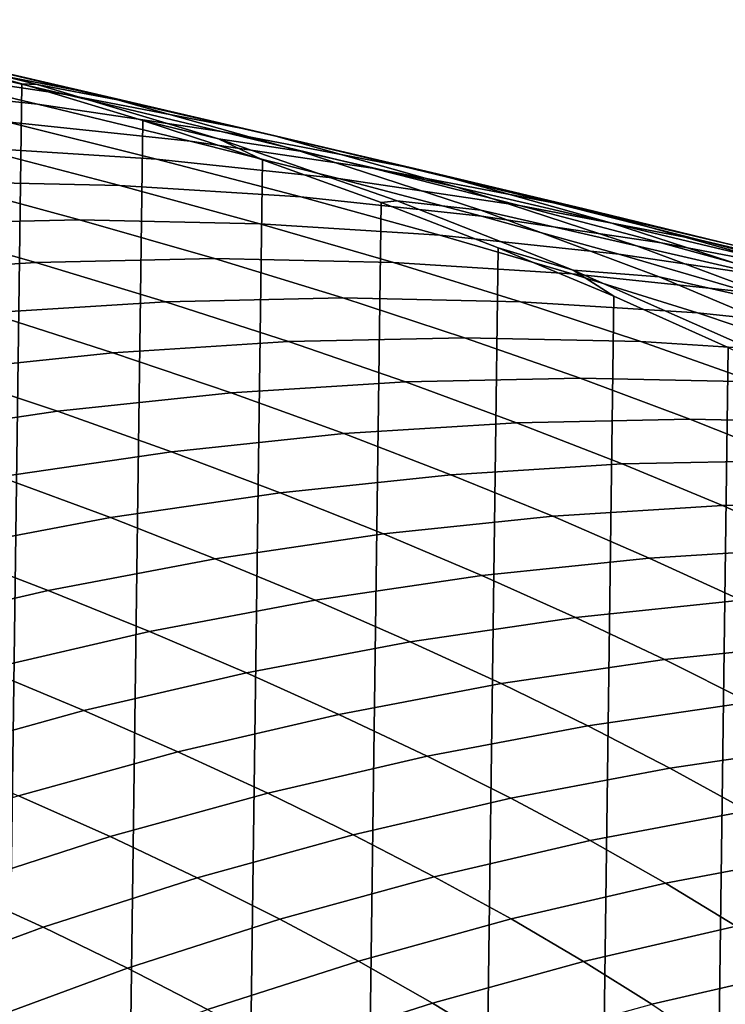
# Model space of a CAD drawing. Header units: metres. Extents: x -166 to 33, y -71 to 34.
# Tile 302 of 332: x 6.5 to 9.99, y 17.97 to 22.83. Entities that reach past the tile are written whole.
import ezdxf

# ---------------------------------------------------------------- set-up
doc = ezdxf.new("R2010")
doc.units = ezdxf.units.M
doc.layers.add('solid_12208131', color=7, linetype='CONTINUOUS')

msp = doc.modelspace()

# ---------------------------------------------------------------- linework, layer by layer
at = {"layer": 'solid_12208131'}
for points in [[(5.949358, 22.638737, 9.998956), (6.86274, 22.463203, 9.811533), (6.074235, 22.645243, 5.810766), (5.154026, 22.822201, 6.002487)], [(5.687493, 22.736626, 1.728481), (6.591237, 22.505468, 1.538031), (5.911822, 22.674566, -0.2), (5.30349, 22.825026, -0.2)], [(5.818873, 22.59219, 14.184158), (6.731803, 22.456217, 14.000389), (5.949358, 22.638737, 9.998956), (5.029707, 22.775816, 10.187664)], [(6.074235, 22.645243, 5.810766), (6.986547, 22.429842, 5.62069), (6.591237, 22.505468, 1.538031), (5.687493, 22.736626, 1.728481)], [(5.680983, 22.505672, 18.364582), (6.591946, 22.408951, 18.185436), (5.818873, 22.59219, 14.184158), (4.901275, 22.689703, 14.368867)], [(5.303488, -22.825027, -0.2), (5.911822, 22.674566, -0.2), (6.515336, 22.508831, -0.2), (5.91182, -22.674566, -0.2)], [(6.591237, 22.505468, 1.538031), (6.515336, 22.508831, -0.2), (5.911822, 22.674566, -0.2)], [(6.86274, 22.463203, 9.811533), (7.768282, 22.249535, 9.62572), (6.986547, 22.429842, 5.62069), (6.074235, 22.645243, 5.810766)], [(6.731803, 22.456217, 14.000389), (7.638508, 22.282101, 13.817874), (6.86274, 22.463203, 9.811533), (5.949358, 22.638737, 9.998956)], [(6.591946, 22.408951, 18.185436), (7.498275, 22.27408, 18.007202), (6.731803, 22.456217, 14.000389), (5.818873, 22.59219, 14.184158)], [(6.441459, 22.321461, 22.364943), (7.345876, 22.225531, 22.19195), (6.591946, 22.408951, 18.185436), (5.680983, 22.505672, 18.364582)], [(5.91182, -22.674566, -0.2), (6.515336, 22.508831, -0.2), (7.112642, 22.328314, -0.2), (6.515335, -22.508831, -0.2)], [(6.591237, 22.505468, 1.538031), (7.484999, 22.236977, 1.349685), (7.112642, 22.328314, -0.2), (6.515336, 22.508831, -0.2)], [(6.986547, 22.429842, 5.62069), (7.889383, 22.176315, 5.432589), (7.484999, 22.236977, 1.349685), (6.591237, 22.505468, 1.538031)], [(7.498275, 22.27408, 18.007202), (8.398424, 22.101377, 17.830183), (7.638508, 22.282101, 13.817874), (6.731803, 22.456217, 14.000389)], [(7.638508, 22.282101, 13.817874), (8.537433, 22.070156, 13.636924), (7.768282, 22.249535, 9.62572), (6.86274, 22.463203, 9.811533)], [(7.345876, 22.225531, 22.19195), (8.245691, 22.091766, 22.019838), (7.498275, 22.27408, 18.007202), (6.591946, 22.408951, 18.185436)], [(7.768282, 22.249535, 9.62572), (8.664419, 21.998051, 9.441836), (7.889383, 22.176315, 5.432589), (6.986547, 22.429842, 5.62069)], [(6.27872, 22.193808, 26.537271), (7.179695, 22.136503, 26.370493), (6.441459, 22.321461, 22.364943), (5.533975, 22.379244, 22.538521)], [(7.179695, 22.136503, 26.370493), (8.077623, 22.041367, 26.204279), (7.345876, 22.225531, 22.19195), (6.441459, 22.321461, 22.364943)], [(6.515335, -22.508831, -0.2), (7.112642, 22.328314, -0.2), (7.703588, 22.133078, -0.2), (7.112641, -22.328314, -0.2)], [(7.484999, 22.236977, 1.349685), (7.703588, 22.133078, -0.2), (7.112642, 22.328314, -0.2)], [(8.245691, 22.091766, 22.019838), (9.139372, 21.920477, 21.8489), (8.398424, 22.101377, 17.830183), (7.498275, 22.27408, 18.007202)], [(8.398424, 22.101377, 17.830183), (9.290849, 21.891153, 17.654684), (8.537433, 22.070156, 13.636924), (7.638508, 22.282101, 13.817874)], [(6.102181, 22.02606, 30.700687), (6.998187, 22.007053, 30.541107), (6.27872, 22.193808, 26.537271), (5.376224, 22.212975, 26.70433)], [(8.077623, 22.041367, 26.204279), (8.970984, 21.90871, 26.038912), (8.245691, 22.091766, 22.019838), (7.345876, 22.225531, 22.19195)], [(7.484999, 22.236977, 1.349685), (8.367246, 21.931461, 1.163765), (8.288025, 21.923267, -0.2), (7.703588, 22.133078, -0.2)], [(7.889383, 22.176315, 5.432589), (8.781163, 21.884989, 5.24679), (8.367246, 21.931461, 1.163765), (7.484999, 22.236977, 1.349685)], [(8.537433, 22.070156, 13.636924), (9.427021, 21.820702, 13.457853), (8.664419, 21.998051, 9.441836), (7.768282, 22.249535, 9.62572)], [(6.998187, 22.007053, 30.541107), (7.89268, 21.950228, 30.3818), (7.179695, 22.136503, 26.370493), (6.27872, 22.193808, 26.537271)], [(8.664419, 21.998051, 9.441836), (9.549582, 21.709066, 9.260204), (8.781163, 21.884989, 5.24679), (7.889383, 22.176315, 5.432589)], [(7.112641, -22.328314, -0.2), (7.703588, 22.133078, -0.2), (8.288025, 21.923267, -0.2), (7.703587, -22.133078, -0.2)], [(7.89268, 21.950228, 30.3818), (8.78415, 21.855892, 30.223028), (8.077623, 22.041367, 26.204279), (7.179695, 22.136503, 26.370493)], [(8.970984, 21.90871, 26.038912), (9.858253, 21.738838, 25.87467), (9.139372, 21.920477, 21.8489), (8.245691, 22.091766, 22.019838)], [(9.139372, 21.920477, 21.8489), (10.025383, 21.711973, 21.67943), (9.290849, 21.891153, 17.654684), (8.398424, 22.101377, 17.830183)], [(9.290849, 21.891153, 17.654684), (10.174005, 21.643721, 17.481007), (9.427021, 21.820702, 13.457853), (8.537433, 22.070156, 13.636924)], [(5.91039, 21.818407, 34.853458), (6.79988, 21.837255, 34.701931), (6.102181, 22.02606, 30.700687), (5.206176, 22.007046, 30.860266)], [(6.79988, 21.837255, 34.701931), (7.68937, 21.818409, 34.550404), (6.998187, 22.007053, 30.541107), (6.102181, 22.02606, 30.700687)], [(8.78415, 21.855892, 30.223028), (9.671084, 21.72435, 30.065065), (8.970984, 21.90871, 26.038912), (8.077623, 22.041367, 26.204279)], [(7.68937, 21.818409, 34.550404), (8.577359, 21.76207, 34.399128), (7.89268, 21.950228, 30.3818), (6.998187, 22.007053, 30.541107)], [(9.427021, 21.820702, 13.457853), (10.305716, 21.534048, 13.280976), (9.549582, 21.709066, 9.260204), (8.664419, 21.998051, 9.441836)], [(7.703587, -22.133078, -0.2), (8.288025, 21.923267, -0.2), (8.865869, 21.698912, -0.2), (8.288024, -21.923267, -0.2)], [(8.577359, 21.76207, 34.399128), (9.462347, 21.668541, 34.248367), (8.78415, 21.855892, 30.223028), (7.89268, 21.950228, 30.3818)], [(8.367246, 21.931461, 1.163765), (9.236445, 21.589235, 0.980594), (8.865869, 21.698912, -0.2), (8.288025, 21.923267, -0.2)], [(8.781163, 21.884989, 5.24679), (9.660309, 21.556179, 5.063625), (9.236445, 21.589235, 0.980594), (8.367246, 21.931461, 1.163765)], [(9.858253, 21.738838, 25.87467), (10.737908, 21.532063, 25.71184), (10.025383, 21.711973, 21.67943), (9.139372, 21.920477, 21.8489)], [(9.549582, 21.709066, 9.260204), (10.422206, 21.382902, 9.081146), (9.660309, 21.556179, 5.063625), (8.781163, 21.884989, 5.24679)], [(9.671084, 21.72435, 30.065065), (10.551972, 21.555906, 29.90818), (9.858253, 21.738838, 25.87467), (8.970984, 21.90871, 26.038912)], [(10.025383, 21.711973, 21.67943), (10.902192, 21.466566, 21.511719), (10.174005, 21.643721, 17.481007), (9.290849, 21.891153, 17.654684)], [(5.70211, 21.571466, 38.994606), (6.583494, 21.627312, 38.851688), (5.91039, 21.818407, 34.853458), (5.022401, 21.762064, 35.004734)], [(6.583494, 21.627312, 38.851688), (7.466367, 21.645994, 38.70853), (6.79988, 21.837255, 34.701931), (5.91039, 21.818407, 34.853458)], [(7.466367, 21.645994, 38.70853), (8.349239, 21.62731, 38.565376), (7.68937, 21.818409, 34.550404), (6.79988, 21.837255, 34.701931)], [(8.349239, 21.62731, 38.565376), (9.230623, 21.571461, 38.422459), (8.577359, 21.76207, 34.399128), (7.68937, 21.818409, 34.550404)], [(9.462347, 21.668541, 34.248367), (10.342832, 21.538124, 34.098373), (9.671084, 21.72435, 30.065065), (8.78415, 21.855892, 30.223028)], [(10.174005, 21.643721, 17.481007), (11.046346, 21.359396, 17.309458), (10.305716, 21.534048, 13.280976), (9.427021, 21.820702, 13.457853)], [(9.230623, 21.571461, 38.422459), (10.109027, 21.478748, 38.280025), (9.462347, 21.668541, 34.248367), (8.577359, 21.76207, 34.399128)], [(10.342832, 21.538124, 34.098373), (11.217314, 21.371122, 33.949402), (10.551972, 21.555906, 29.90818), (9.671084, 21.72435, 30.065065)], [(10.551972, 21.555906, 29.90818), (11.4253, 21.350868, 29.75264), (10.737908, 21.532063, 25.71184), (9.858253, 21.738838, 25.87467)], [(8.288024, -21.923267, -0.2), (8.865869, 21.698912, -0.2), (9.436847, 21.460112, -0.2), (8.865868, -21.698912, -0.2)], [(9.236445, 21.589235, 0.980594), (9.436847, 21.460112, -0.2), (8.865869, 21.698912, -0.2)], [(10.305716, 21.534048, 13.280976), (11.171961, 21.210516, 13.106605), (10.422206, 21.382902, 9.081146), (9.549582, 21.709066, 9.260204)], [(7.223566, 21.433367, 42.855484), (6.583494, 21.627312, 38.851688), (5.70211, 21.571466, 38.994606), (6.348959, 21.378025, 42.989986)], [(8.099651, 21.451878, 42.720753), (7.466367, 21.645994, 38.70853), (6.583494, 21.627312, 38.851688), (7.223566, 21.433367, 42.855484)], [(8.975738, 21.433359, 42.586025), (8.349239, 21.62731, 38.565376), (7.466367, 21.645994, 38.70853), (8.099651, 21.451878, 42.720753)], [(9.850344, 21.378008, 42.451523), (9.230623, 21.571461, 38.422459), (8.349239, 21.62731, 38.565376), (8.975738, 21.433359, 42.586025)], [(10.109027, 21.478748, 38.280025), (10.982962, 21.34947, 38.138321), (10.342832, 21.538124, 34.098373), (9.462347, 21.668541, 34.248367)], [(9.236445, 21.589235, 0.980594), (10.091095, 21.210678, 0.80049), (10.001131, 21.20686, -0.2), (9.436847, 21.460112, -0.2)], [(9.660309, 21.556179, 5.063625), (10.525246, 21.190222, 4.88342), (10.091095, 21.210678, 0.80049), (9.236445, 21.589235, 0.980594)], [(10.721994, 21.286121, 42.317474), (10.109027, 21.478748, 38.280025), (9.230623, 21.571461, 38.422459), (9.850344, 21.378008, 42.451523)], [(10.422206, 21.382902, 9.081146), (11.280725, 21.01989, 8.904982), (10.525246, 21.190222, 4.88342), (9.660309, 21.556179, 5.063625)], [(7.831574, 21.236702, 46.864799), (7.223566, 21.433367, 42.855484), (6.348959, 21.378025, 42.989986), (6.963952, 21.181871, 46.991142)], [(8.700663, 21.255039, 46.738239), (8.099651, 21.451878, 42.720753), (7.223566, 21.433367, 42.855484), (7.831574, 21.236702, 46.864799)], [(9.569751, 21.236687, 46.611683), (8.975738, 21.433359, 42.586025), (8.099651, 21.451878, 42.720753), (8.700663, 21.255039, 46.738239)], [(8.865868, -21.698912, -0.2), (9.436847, 21.460112, -0.2), (10.001131, 21.20686, -0.2), (9.436847, -21.460112, -0.2)], [(10.437372, 21.181839, 46.48534), (9.850344, 21.378008, 42.451523), (8.975738, 21.433359, 42.586025), (9.569751, 21.236687, 46.611683)], [(6.963952, 21.181871, 46.991142), (6.348959, 21.378025, 42.989986), (5.477308, 21.286148, 43.124035), (6.099263, 21.090841, 47.117062)], [(11.30206, 21.090792, 46.359421), (10.721994, 21.286121, 42.317474), (9.850344, 21.378008, 42.451523), (10.437372, 21.181839, 46.48534)], [(8.40902, 21.03755, 50.879414), (7.831574, 21.236702, 46.864799), (6.963952, 21.181871, 46.991142), (7.548614, 20.983236, 50.9981)], [(9.270882, 21.05571, 50.760529), (8.700663, 21.255039, 46.738239), (7.831574, 21.236702, 46.864799), (8.40902, 21.03755, 50.879414)], [(10.132742, 21.037523, 50.64164), (9.569751, 21.236687, 46.611683), (8.700663, 21.255039, 46.738239), (9.270882, 21.05571, 50.760529)], [(10.993148, 20.983185, 50.522953), (10.437372, 21.181839, 46.48534), (9.569751, 21.236687, 46.611683), (10.132742, 21.037523, 50.64164)], [(9.436847, -21.460112, -0.2), (10.001131, 21.20686, -0.2), (10.558856, 20.939127, -0.2), (10.00113, -21.20686, -0.2)], [(7.548614, 20.983236, 50.9981), (6.963952, 21.181871, 46.991142), (6.099263, 21.090841, 47.117062), (6.691115, 20.893063, 51.116386)], [(6.691115, 20.893063, 51.116386), (6.099263, 21.090841, 47.117062), (5.238972, 20.963905, 47.242336), (5.837978, 20.767323, 51.23407)], [(9.811749, 20.854118, 54.787159), (9.270882, 21.05571, 50.760529), (8.40902, 21.03755, 50.879414), (8.957327, 20.836136, 54.898872)], [(10.66617, 20.836102, 54.675446), (10.132742, 21.037523, 50.64164), (9.270882, 21.05571, 50.760529), (9.811749, 20.854118, 54.787159)], [(8.957327, 20.836136, 54.898872), (8.40902, 21.03755, 50.879414), (7.548614, 20.983236, 50.9981), (8.104346, 20.782347, 55.010399)], [(8.104346, 20.782347, 55.010399), (7.548614, 20.983236, 50.9981), (6.691115, 20.893063, 51.116386), (7.254248, 20.693041, 55.121552)], [(7.254248, 20.693041, 55.121552), (6.691115, 20.893063, 51.116386), (5.837978, 20.767323, 51.23407), (6.408475, 20.568506, 55.232136)], [(10.324915, 20.650496, 58.817657), (9.811749, 20.854118, 54.787159), (8.957327, 20.836136, 54.898872), (9.47811, 20.632698, 58.922649)], [(11.171718, 20.632645, 58.712666), (10.66617, 20.836102, 54.675446), (9.811749, 20.854118, 54.787159), (10.324915, 20.650496, 58.817657)], [(9.47811, 20.632698, 58.922649), (8.957327, 20.836136, 54.898872), (8.104346, 20.782347, 55.010399), (8.632734, 20.579445, 59.027462)], [(8.632734, 20.579445, 59.027462), (8.104346, 20.782347, 55.010399), (7.254248, 20.693041, 55.121552), (7.790215, 20.491018, 59.131924)], [(7.790215, 20.491018, 59.131924), (7.254248, 20.693041, 55.121552), (6.408475, 20.568506, 55.232136), (6.951981, 20.36771, 59.235851)], [(10.812104, 20.445072, 62.85154), (10.324915, 20.650496, 58.817657), (9.47811, 20.632698, 58.922649), (9.973067, 20.427479, 62.950207)], [(9.973067, 20.427479, 62.950207), (9.47811, 20.632698, 58.922649), (8.632734, 20.579445, 59.027462), (9.135444, 20.374779, 63.04871)], [(6.951981, 20.36771, 59.235851), (6.408475, 20.568506, 55.232136), (5.568468, 20.409035, 55.341965), (6.119461, 20.209803, 59.339073)], [(9.135444, 20.374779, 63.04871), (8.632734, 20.579445, 59.027462), (7.790215, 20.491018, 59.131924), (8.300651, 20.287256, 63.146877)], [(8.300651, 20.287256, 63.146877), (7.790215, 20.491018, 59.131924), (6.951981, 20.36771, 59.235851), (7.470102, 20.165195, 63.244545)], [(9.973067, 20.427479, 62.950207), (9.135444, 20.374779, 63.04871), (9.611664, 20.168392, 67.073845), (10.441339, 20.22061, 66.981316)], [(10.812104, 20.445072, 62.85154), (9.973067, 20.427479, 62.950207), (10.441339, 20.22061, 66.981316), (11.272416, 20.238079, 66.888626)], [(7.470102, 20.165195, 63.244545), (6.951981, 20.36771, 59.235851), (6.119461, 20.209803, 59.339073), (6.645215, 20.008879, 63.341549)], [(9.135444, 20.374779, 63.04871), (8.300651, 20.287256, 63.146877), (8.784793, 20.081709, 67.166061), (9.611664, 20.168392, 67.073845)], [(8.300651, 20.287256, 63.146877), (7.470102, 20.165195, 63.244545), (7.96213, 19.960838, 67.257805), (8.784793, 20.081709, 67.166061)], [(10.065989, 19.960777, 71.101944), (10.887633, 20.012455, 71.015083), (10.441339, 20.22061, 66.981316), (9.611664, 20.168392, 67.073845)], [(6.645215, 20.008879, 63.341549), (6.119461, 20.209803, 59.339073), (5.294086, 20.017584, 59.441406), (5.827405, 19.818592, 63.437721)], [(7.470102, 20.165195, 63.244545), (6.645215, 20.008879, 63.341549), (7.145077, 19.806065, 67.34893), (7.96213, 19.960838, 67.257805)], [(9.247122, 19.874987, 71.188515), (10.065989, 19.960777, 71.101944), (9.611664, 20.168392, 67.073845), (8.784793, 20.081709, 67.166061)], [(8.432421, 19.755363, 71.274643), (9.247122, 19.874987, 71.188515), (8.784793, 20.081709, 67.166061), (7.96213, 19.960838, 67.257805)], [(6.645215, 20.008879, 63.341549), (5.827405, 19.818592, 63.437721), (6.335035, 19.617664, 67.43927), (7.145077, 19.806065, 67.34893)], [(7.623274, 19.602182, 71.360191), (8.432421, 19.755363, 71.274643), (7.96213, 19.960838, 67.257805), (7.145077, 19.806065, 67.34893)], [(9.687565, 19.667114, 75.213844), (10.49833, 19.752007, 75.132675), (10.065989, 19.960777, 71.101944), (9.247122, 19.874987, 71.188515)], [(8.880924, 19.54874, 75.294609), (9.687565, 19.667114, 75.213844), (9.247122, 19.874987, 71.188515), (8.432421, 19.755363, 71.274643)], [(6.821072, 19.415724, 71.445), (7.623274, 19.602182, 71.360191), (7.145077, 19.806065, 67.34893), (6.335035, 19.617664, 67.43927)], [(8.079783, 19.397163, 75.374817), (8.880924, 19.54874, 75.294609), (8.432421, 19.755363, 71.274643), (7.623274, 19.602182, 71.360191)], [(10.106414, 19.458052, 79.241737), (10.908984, 19.542042, 79.165764), (10.49833, 19.752007, 75.132675), (9.687565, 19.667114, 75.213844)], [(9.307926, 19.340937, 79.317322), (10.106414, 19.458052, 79.241737), (9.687565, 19.667114, 75.213844), (8.880924, 19.54874, 75.294609)], [(6.027203, 19.196266, 71.528923), (6.821072, 19.415724, 71.445), (6.335035, 19.617664, 67.43927), (5.533407, 19.395922, 67.528671)], [(7.285518, 19.212654, 75.454338), (8.079783, 19.397163, 75.374817), (7.623274, 19.602182, 71.360191), (6.821072, 19.415724, 71.445)], [(8.514884, 19.190969, 79.392395), (9.307926, 19.340937, 79.317322), (8.880924, 19.54874, 75.294609), (8.079783, 19.397163, 75.374817)], [(9.71341, 19.131844, 83.342491), (10.503653, 19.247694, 83.271942), (10.106414, 19.458052, 79.241737), (9.307926, 19.340937, 79.317322)], [(6.499503, 18.995491, 75.533035), (7.285518, 19.212654, 75.454338), (6.821072, 19.415724, 71.445), (6.027203, 19.196266, 71.528923)], [(7.728647, 19.008423, 79.46682), (8.514884, 19.190969, 79.392395), (8.079783, 19.397163, 75.374817), (7.285518, 19.212654, 75.454338)], [(8.928555, 18.9835, 83.41256), (9.71341, 19.131844, 83.342491), (9.307926, 19.340937, 79.317322), (8.514884, 19.190969, 79.392395)], [(10.097357, 18.921362, 87.36982), (10.879267, 19.035936, 87.30423), (10.503653, 19.247694, 83.271942), (9.71341, 19.131844, 83.342491)], [(6.950577, 18.793568, 79.540466), (7.728647, 19.008423, 79.46682), (7.285518, 19.212654, 75.454338), (6.499503, 18.995491, 75.533035)], [(8.150436, 18.802925, 83.482025), (8.928555, 18.9835, 83.41256), (8.514884, 19.190969, 79.392395), (7.728647, 19.008423, 79.46682)], [(9.320778, 18.774649, 87.434959), (10.097357, 18.921362, 87.36982), (9.71341, 19.131844, 83.342491), (8.928555, 18.9835, 83.41256)], [(7.3804, 18.590393, 83.550766), (8.150436, 18.802925, 83.482025), (7.728647, 19.008423, 79.46682), (6.950577, 18.793568, 79.540466)], [(6.182034, 18.546677, 79.61322), (6.950577, 18.793568, 79.540466), (6.499503, 18.995491, 75.533035), (5.723113, 18.745947, 75.610764)], [(8.550864, 18.596062, 87.499542), (9.320778, 18.774649, 87.434959), (8.928555, 18.9835, 83.41256), (8.150436, 18.802925, 83.482025)], [(9.69154, 18.564312, 91.459328), (10.459754, 18.709383, 91.399071), (10.097357, 18.921362, 87.36982), (9.320778, 18.774649, 87.434959)], [(6.619792, 18.34617, 83.618668), (7.3804, 18.590393, 83.550766), (6.950577, 18.793568, 79.540466), (6.182034, 18.546677, 79.61322)], [(7.788947, 18.385866, 87.563454), (8.550864, 18.596062, 87.499542), (8.150436, 18.802925, 83.482025), (7.3804, 18.590393, 83.550766)], [(8.929916, 18.387726, 91.519066), (9.69154, 18.564312, 91.459328), (9.320778, 18.774649, 87.434959), (8.550864, 18.596062, 87.499542)], [(10.040869, 18.352388, 95.485832), (10.800626, 18.495802, 95.430382), (10.459754, 18.709383, 91.399071), (9.69154, 18.564312, 91.459328)], [(7.03636, 18.144331, 87.626579), (7.788947, 18.385866, 87.563454), (7.3804, 18.590393, 83.550766), (6.619792, 18.34617, 83.618668)], [(8.176206, 18.179886, 91.578178), (8.929916, 18.387726, 91.519066), (8.550864, 18.596062, 87.499542), (7.788947, 18.385866, 87.563454)], [(9.287632, 18.177818, 95.540817), (10.040869, 18.352388, 95.485832), (9.69154, 18.564312, 91.459328), (8.929916, 18.387726, 91.519066)], [(5.869962, 18.070528, 83.685608), (6.619792, 18.34617, 83.618668), (6.182034, 18.546677, 79.61322), (5.424381, 18.268021, 79.684944)], [(7.431724, 17.941057, 91.636574), (8.176206, 18.179886, 91.578178), (7.788947, 18.385866, 87.563454), (7.03636, 18.144331, 87.626579)], [(8.542219, 17.972351, 95.595222), (9.287632, 18.177818, 95.540817), (8.929916, 18.387726, 91.519066), (8.176206, 18.179886, 91.578178)], [(6.294436, 17.871721, 87.688812), (7.03636, 18.144331, 87.626579), (6.619792, 18.34617, 83.618668), (5.869962, 18.070528, 83.685608)], [(9.624053, 17.966234, 99.565048), (10.368802, 18.138773, 99.514687), (10.040869, 18.352388, 95.485832), (9.287632, 18.177818, 95.540817)], [(7.805934, 17.736248, 95.648972), (8.542219, 17.972351, 95.595222), (8.176206, 18.179886, 91.578178), (7.431724, 17.941057, 91.636574)], [(8.88704, 17.763159, 99.614891), (9.624053, 17.966234, 99.565048), (9.287632, 18.177818, 95.540817), (8.542219, 17.972351, 95.595222)], [(6.69779, 17.671501, 91.694138), (7.431724, 17.941057, 91.636574), (7.03636, 18.144331, 87.626579), (6.294436, 17.871721, 87.688812)], [(9.939137, 17.752872, 103.590927), (10.675301, 17.923363, 103.545166), (10.368802, 18.138773, 99.514687), (9.624053, 17.966234, 99.565048)], [(8.159052, 17.529804, 99.664124), (8.88704, 17.763159, 99.614891), (8.542219, 17.972351, 95.595222), (7.805934, 17.736248, 95.648972)]]:
    msp.add_3dface(points, dxfattribs=at)

doc.saveas('drawing.dxf')
